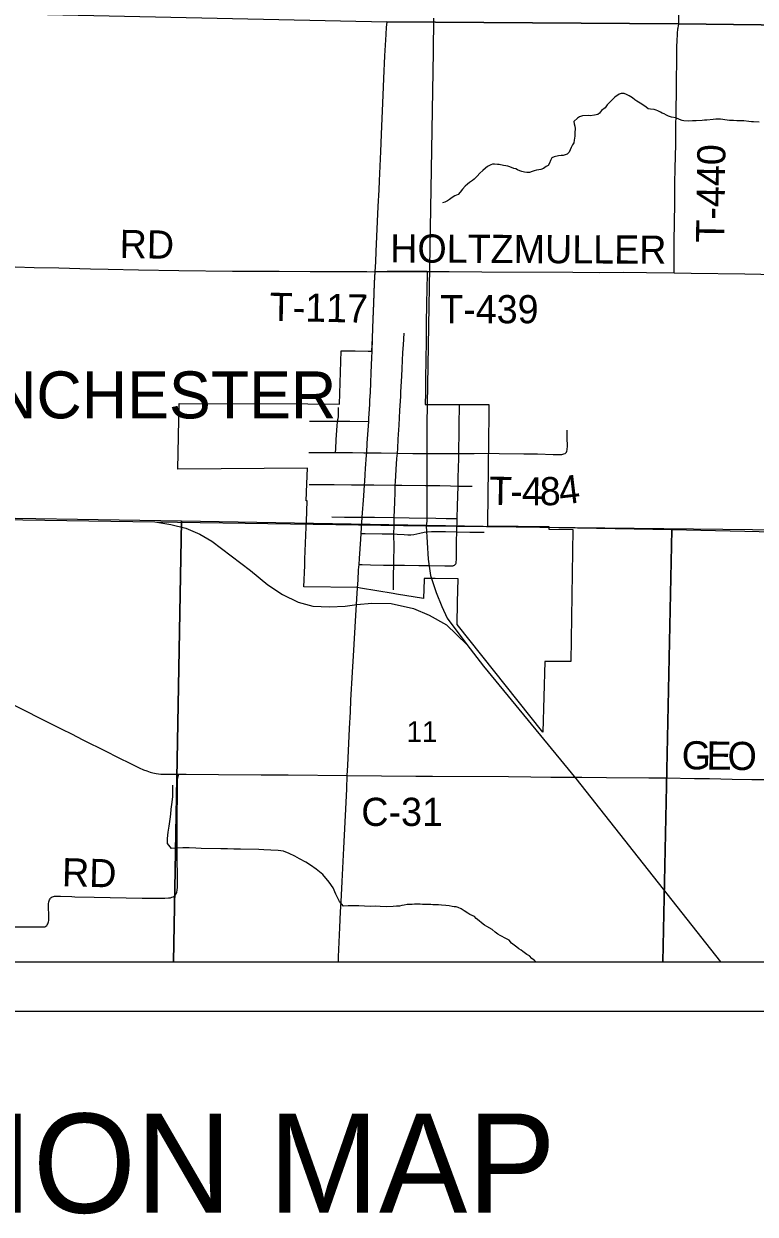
# Model space of a CAD drawing. Extents: x 0 to 1391, y -24 to 440.
# Drawn here: x 256.34 to 285.85, y 271.82 to 319.82 of the extents above; entities that cross this region are included whole.
import ezdxf

# ---------------------------------------------------------------- set-up
doc = ezdxf.new("R2010")
doc.units = 0
for name, color, linetype in [('GM_X_City_Street', 7, 'Continuous'), ('GM_X_Corporation', 7, 'Continuous'), ('GM_X_Corporation_Text', 7, 'Continuous'), ('GM_X_County_Road', 7, 'Continuous'), ('GM_X_County_Road_Text', 7, 'Continuous'), ('GM_X_Minor_River', 7, 'Continuous'), ('GM_X_Rail_Line', 7, 'Continuous'), ('GM_X_Section_Text', 7, 'Continuous'), ('GM_X_Township_Road', 7, 'Continuous'), ('GM_X_Township_Road_Text', 7, 'Continuous'), ('GM_X_US_Route', 7, 'Continuous'), ('SH_Data', 7, 'Continuous'), ('SH_Text', 7, 'Continuous')]:
    doc.layers.add(name, color=color, linetype=linetype)

msp = doc.modelspace()

# ---------------------------------------------------------------- linework, layer by layer
at = {"layer": 'GM_X_City_Street'}
for points in [[(271.278, 299.909), (271.307, 300.532), (271.324, 300.933), (271.323, 301.217), (271.331, 301.35), (271.363, 301.849), (271.393, 302.296), (271.41, 302.509), (271.424, 302.7), (271.447, 303.065), (271.482, 303.638), (271.516, 304.233), (271.546, 304.804), (271.556, 304.978), (271.592, 305.605), (271.605, 305.925), (271.638, 306.571), (271.655, 306.875), (271.68, 307.346)], [(268.92, 302.532), (268.927, 302.677), (268.945, 303.049), (268.987, 303.618), (268.999, 303.754), (269.006, 303.801), (269.014, 303.86), (269.021, 303.901), (269.03, 303.977), (269.03, 304.037), (269.036, 304.347)], [(273.825, 299.87), (273.843, 300.386), (273.861, 301.178), (273.869, 301.528), (273.878, 301.901), (273.89, 302.299), (273.892, 302.495), (273.893, 302.721), (273.904, 303.206), (273.906, 303.43), (273.909, 303.653), (273.92, 304.423)], [(267.867, 303.799), (268.155, 303.799), (268.513, 303.801), (268.887, 303.801), (269.006, 303.801), (269.491, 303.794), (270.256, 303.786)], [(267.842, 302.531), (268.539, 302.534), (268.92, 302.532), (269.601, 302.531), (270.054, 302.526), (270.175, 302.524)], [(270.175, 302.524), (270.755, 302.517), (271.41, 302.509), (272.036, 302.499), (273.279, 302.494), (273.863, 302.494), (273.892, 302.495), (274.516, 302.495), (275.088, 302.5)], [(267.854, 301.242), (268.394, 301.243), (268.859, 301.238), (269.56, 301.23), (269.933, 301.226), (270.087, 301.224)], [(270.087, 301.224), (270.461, 301.224), (271.323, 301.217), (271.591, 301.213), (272.54, 301.207), (273.128, 301.203), (273.552, 301.195), (273.861, 301.178), (274.149, 301.179), (274.311, 301.175), (274.435, 301.172)], [(268.764, 299.936), (269.282, 299.928), (269.609, 299.932), (269.997, 299.926)], [(269.997, 299.926), (270.484, 299.919), (271.278, 299.909), (271.894, 299.899), (272.963, 299.879), (273.374, 299.875), (273.825, 299.87)], [(271.255, 296.992), (271.262, 297.601), (271.269, 297.987), (271.272, 298.179), (271.276, 298.71), (271.271, 299.248), (271.283, 299.579), (271.283, 299.76), (271.278, 299.909)], [(273.723, 297.994), (273.749, 298.02), (273.767, 298.046), (273.782, 298.077), (273.79, 298.122), (273.791, 298.209), (273.803, 298.959), (273.81, 299.336), (273.825, 299.87)], [(269.948, 299.273), (270.111, 299.269), (270.804, 299.258), (271.271, 299.248), (271.405, 299.236), (271.691, 299.222), (271.832, 299.219), (271.949, 299.217), (272.07, 299.231), (272.191, 299.256), (272.318, 299.282), (272.491, 299.317), (272.631, 299.338), (272.785, 299.343), (272.994, 299.345), (273.352, 299.343), (273.81, 299.336), (274.339, 299.324), (274.791, 299.324), (274.92, 299.323)], [(269.864, 298.011), (269.992, 298.01), (270.326, 298.008), (270.858, 297.996), (271.112, 297.99), (271.269, 297.987), (271.697, 297.985), (272.28, 297.979), (272.677, 297.978), (273.327, 297.964), (273.645, 297.966), (273.673, 297.972), (273.695, 297.979), (273.723, 297.994)]]:
    msp.add_lwpolyline(points, dxfattribs=at)
at = {"layer": 'GM_X_Corporation'}
for points in [[(303.268, 375.642), (303.268, 379.55), (303.387, 396.347), (303.371, 399.65), (303.511, 418), (192, 418), (192, 321.564), (192.576, 321.541), (192.664, 321.541), (192.727, 321.547), (192.779, 321.557), (192.829, 321.575), (220.578, 320.983), (223.103, 320.888), (242.96, 320.5), (270.99, 319.899), (282.746, 319.815), (282.759, 319.815), (302.742, 319.575), (302.926, 339.542), (302.977, 347.773), (303.13, 359.466), (303.222, 366.207)], [(270.99, 319.899), (282.746, 319.815), (282.759, 319.815), (302.742, 319.575), (320.232, 319.401), (320.28, 319.374), (320.324, 319.361), (320.375, 319.355), (320.47, 319.355), (321.557, 319.363), (321.681, 319.364), (322.004, 319.36), (323.626, 319.346), (324.492, 319.344), (326.017, 319.331), (327.358, 319.321), (328, 319.315), (328, 418)], [(192, 321.564), (192, 282), (328, 282), (328, 319.315), (327.358, 319.321), (326.017, 319.331), (324.492, 319.344), (323.626, 319.346), (322.004, 319.36), (321.681, 319.364), (321.557, 319.363), (320.47, 319.355), (320.375, 319.355), (320.324, 319.361), (320.28, 319.374), (320.232, 319.401), (302.742, 319.575), (282.759, 319.815), (282.746, 319.815), (270.99, 319.899)], [(192, 321.564), (192, 282), (302.362, 282), (302.463, 287.791), (302.504, 290.987), (302.506, 291.392), (302.503, 291.694), (302.611, 309.266), (302.645, 314.81), (302.659, 314.843), (302.674, 314.915), (302.675, 315.033), (302.678, 315.834), (302.714, 317.94), (302.717, 318.152), (302.742, 319.575), (282.759, 319.815), (282.746, 319.815), (270.99, 319.899)]]:
    msp.add_lwpolyline(points, dxfattribs=at)
for points in [[(267.797, 304.491), (269.071, 304.486), (269.141, 306.637), (269.711, 306.626), (270.229, 306.615), (270.386, 306.614), (270.406, 307.138), (270.42, 307.55), (270.433, 307.921), (270.457, 308.556), (270.49, 309.369), (270.515, 309.833), (270.994, 309.841), (271.411, 309.844), (272.352, 309.84), (272.615, 309.846), (272.595, 309.015), (272.591, 308.659), (272.577, 307.594), (272.572, 307.215), (272.567, 306.836), (272.562, 306.457), (272.557, 306.079), (272.552, 305.7), (272.548, 305.321), (272.543, 304.942), (272.537, 304.472), (272.661, 304.47), (272.786, 304.47), (273.566, 304.468), (273.931, 304.467), (274.559, 304.465), (275.104, 304.463), (275.082, 302.611), (275.083, 302.511), (275.08, 302.421), (275.08, 302.396), (275.074, 301.898), (275.047, 299.686), (275.047, 299.608), (275.046, 299.573), (276.284, 299.561), (277.522, 299.549), (277.519, 299.436), (278.493, 299.426), (278.414, 294.102), (277.36, 294.099), (277.275, 291.252), (273.825, 295.598), (273.843, 296.504), (273.862, 297.437), (272.932, 297.45), (272.692, 297.453), (272.49, 297.456), (272.489, 297.433), (272.489, 297.41), (272.472, 296.644), (271.37, 296.823), (271.246, 296.843), (269.92, 297.058), (269.798, 297.084), (267.641, 297.116), (267.677, 297.973), (267.682, 298.162), (267.684, 298.228), (267.735, 299.527), (267.735, 299.585), (267.736, 299.642), (267.74, 299.755), (267.776, 300.587), (267.731, 300.588), (267.76, 301.263), (267.785, 301.908), (262.552, 301.858), (262.609, 304.509)], [(242.192, 282), (262.379, 282), (262.696, 299.764), (242.542, 300.093)], [(262.379, 282), (282.118, 282), (282.483, 299.41), (262.696, 299.764)], [(282.118, 282), (302.27, 282), (302.49, 298.953), (282.483, 299.41)]]:
    msp.add_lwpolyline(points, close=True, dxfattribs=at)
at = {"layer": 'GM_X_County_Road'}
for points in [[(255.494, 292.579), (257.869, 291.382), (258.259, 291.19), (258.724, 290.953), (259.646, 290.489), (260.121, 290.245), (260.666, 289.973), (260.992, 289.818), (261.163, 289.743), (261.304, 289.69), (261.439, 289.643), (261.541, 289.614), (261.605, 289.599), (261.685, 289.585), (261.778, 289.575), (261.868, 289.568), (261.963, 289.565), (262.075, 289.563), (262.221, 289.565), (262.584, 289.563), (262.887, 289.56), (264.192, 289.548), (265.92, 289.541), (267.001, 289.533), (269.391, 289.506)], [(269.391, 289.506), (272.16, 289.485), (272.831, 289.483), (275.901, 289.464), (276.795, 289.454), (277.603, 289.445), (278.858, 289.436), (279.852, 289.424), (281.555, 289.418), (282.251, 289.411), (283.406, 289.389), (284.003, 289.381), (284.922, 289.362), (285.718, 289.35), (286.662, 289.343)]]:
    msp.add_lwpolyline(points, dxfattribs=at)
at = {"layer": 'GM_X_Minor_River'}
for points in [[(286.015, 315.857), (285.78, 315.871), (285.697, 315.873), (285.591, 315.883), (285.394, 315.904), (285.113, 315.911), (284.969, 315.915), (284.818, 315.926), (284.621, 315.946), (284.545, 315.963), (284.447, 315.973), (284.264, 315.971), (284.15, 315.958), (283.892, 315.934), (283.808, 315.929), (283.709, 315.916), (283.466, 315.907), (283.321, 315.903), (283.154, 315.9), (282.972, 315.912), (282.897, 315.922), (282.791, 315.955), (282.641, 316.027), (282.475, 316.054), (282.347, 316.095), (282.265, 316.135), (282.182, 316.183), (282.1, 316.223), (282.025, 316.256), (281.927, 316.311), (281.852, 316.336), (281.769, 316.361), (281.625, 316.372), (281.527, 316.397), (281.453, 316.46), (281.282, 316.586), (281.207, 316.626), (281.079, 316.697), (280.99, 316.76), (280.893, 316.831), (280.766, 316.918), (280.661, 316.974), (280.563, 317.007), (280.442, 317.01), (280.358, 316.982), (280.188, 316.857), (280.032, 316.717), (279.962, 316.635), (279.876, 316.553), (279.79, 316.434), (279.65, 316.324), (279.572, 316.219), (279.494, 316.168), (279.365, 316.141), (279.197, 316.115), (279.113, 316.117), (278.885, 316.108), (278.755, 316.066), (278.678, 316.014), (278.538, 315.874), (278.551, 315.79), (278.571, 315.698), (278.584, 315.599), (278.572, 315.417), (278.576, 315.288), (278.549, 315.121), (278.531, 315.015), (278.476, 314.933), (278.428, 314.828), (278.347, 314.648), (278.261, 314.567), (278.177, 314.531), (278.101, 314.51), (278.025, 314.504), (277.91, 314.5), (277.735, 314.459), (277.643, 314.415), (277.587, 314.303), (277.554, 314.205), (277.498, 314.108), (277.421, 314.064), (277.313, 313.991), (277.198, 313.941), (277.114, 313.935), (277.03, 313.914), (276.931, 313.887), (276.846, 313.858), (276.739, 313.823), (276.641, 313.826), (276.535, 313.836), (276.437, 313.861), (276.354, 313.886), (276.264, 313.934), (276.189, 313.966)], [(276.189, 313.966), (276.113, 313.991), (275.955, 314.048), (275.873, 314.073), (275.79, 314.09), (275.691, 314.108), (275.525, 314.143), (275.45, 314.152), (275.328, 314.163), (275.252, 314.165), (275.176, 314.136), (275.052, 314.064), (274.967, 313.997), (274.866, 313.909), (274.742, 313.791), (274.633, 313.679), (274.516, 313.561), (274.438, 313.495), (274.322, 313.421), (274.237, 313.355), (274.144, 313.274), (274.035, 313.155), (273.948, 313.036), (273.862, 312.94), (273.732, 312.882), (273.624, 312.817), (273.515, 312.736), (273.43, 312.677), (273.33, 312.634), (273.231, 312.599)], [(271.375, 284.245), (271.243, 284.23), (270.984, 284.212), (270.711, 284.232), (270.514, 284.235), (270.317, 284.231), (270.081, 284.235), (269.861, 284.246), (269.618, 284.25), (269.429, 284.246), (269.239, 284.234), (269.075, 284.427), (268.935, 284.718), (268.818, 284.978), (268.663, 285.201), (268.41, 285.517), (268.14, 285.727), (267.908, 285.898), (267.713, 286.015), (267.464, 286.148), (267.269, 286.258), (267.043, 286.368), (266.817, 286.456), (266.605, 286.49), (266.301, 286.495), (266.02, 286.507), (265.823, 286.518), (265.079, 286.531), (264.806, 286.535), (264.556, 286.555), (264.29, 286.552), (263.501, 286.565), (263.273, 286.584), (263.015, 286.588), (262.749, 286.585), (262.499, 286.574), (262.294, 286.57), (262.137, 286.763), (262.133, 286.968), (262.168, 287.226), (262.21, 287.461), (262.245, 287.749), (262.264, 287.954), (262.283, 288.151), (262.325, 288.431), (262.345, 288.659), (262.356, 288.917), (262.345, 289.115)], [(276.992, 282), (276.945, 282.045), (276.833, 282.131), (276.737, 282.24), (276.632, 282.296), (276.476, 282.413), (276.401, 282.469), (276.319, 282.524), (276.237, 282.587), (276.014, 282.752), (275.918, 282.868), (275.82, 282.916), (275.558, 283.06), (275.461, 283.108), (275.364, 283.194), (275.238, 283.296), (275.021, 283.415), (274.931, 283.478), (274.805, 283.565), (274.708, 283.651), (274.597, 283.745), (274.53, 283.822), (274.433, 283.863), (274.335, 283.903), (274.26, 283.958), (274.111, 284.053), (273.992, 284.132), (273.864, 284.189), (273.789, 284.213), (273.698, 284.216), (273.622, 284.225), (273.501, 284.251), (273.365, 284.262), (273.198, 284.282), (273.077, 284.292), (272.849, 284.298), (272.758, 284.301), (272.432, 284.309), (272.334, 284.319), (272.182, 284.323), (272.098, 284.317), (272.007, 284.312), (271.81, 284.302), (271.687, 284.282), (271.589, 284.27), (271.497, 284.244), (271.375, 284.245)]]:
    msp.add_lwpolyline(points, dxfattribs=at)
at = {"layer": 'GM_X_Rail_Line'}
msp.add_line((261.625, 299.739), (272.571, 299.576), dxfattribs=at)
for points in [[(272.865, 320.047), (272.85, 318.696), (272.598, 303.67), (272.597, 299.77), (272.571, 299.576)], [(192, 303.419), (194.214, 302.463), (195.22, 302.051), (196.525, 301.61), (197.947, 301.277), (199.299, 301.051), (199.919, 301.02), (201.585, 300.902), (205.579, 300.75), (223.288, 300.473), (239.448, 300.051), (255.408, 299.837), (261.625, 299.739)], [(261.625, 299.739), (262.264, 299.627), (262.88, 299.484), (263.442, 299.239), (263.931, 298.964), (264.311, 298.657), (265.487, 297.774), (266.183, 297.192), (266.78, 296.801), (267.407, 296.499), (268, 296.342), (268.67, 296.303), (269.299, 296.335), (269.777, 296.406), (270.379, 296.46), (271.16, 296.441), (272.064, 296.245), (272.701, 295.98), (273.397, 295.584), (274.216, 294.793)], [(272.571, 299.576), (275.01, 299.553), (289.325, 299.383), (306.874, 298.762), (316.291, 298.625), (324.811, 298.433), (325.847, 298.317), (326.715, 298.164), (327.827, 297.823), (328, 297.733)], [(272.571, 299.576), (272.653, 298.231), (272.752, 297.573), (272.975, 296.889), (273.207, 296.328), (273.415, 295.853), (274.216, 294.793)], [(274.216, 294.793), (274.892, 293.92), (278.61, 289.387), (284.445, 282)]]:
    msp.add_lwpolyline(points, dxfattribs=at)
at = {"layer": 'GM_X_Township_Road'}
msp.add_line((282.764, 319.805), (283.169, 339.835), dxfattribs=at)
for points in [[(282.576, 309.777), (282.577, 309.865), (282.578, 310.158), (282.58, 310.668), (282.581, 310.941), (282.598, 311.899), (282.605, 312.482), (282.611, 312.892), (282.613, 313.377), (282.625, 313.998), (282.641, 314.955), (282.646, 315.502), (282.66, 316.371), (282.675, 317.079), (282.676, 317.552), (282.683, 318.322), (282.684, 318.611), (282.686, 318.869), (282.7, 319.175), (282.709, 319.356), (282.711, 319.429), (282.716, 319.49), (282.724, 319.556), (282.732, 319.618), (282.74, 319.663), (282.751, 319.735), (282.764, 319.805)], [(255.985, 310.016), (256.755, 309.998), (257.75, 309.976), (259.029, 309.945), (259.738, 309.929), (260.967, 309.896), (262.595, 309.866), (264.757, 309.846), (266.647, 309.842), (267.889, 309.835), (269.132, 309.836), (270.183, 309.83), (270.52, 309.822)], [(270.52, 309.822), (270.999, 309.83), (271.416, 309.833), (272.357, 309.829), (272.626, 309.835)], [(272.626, 309.835), (272.974, 309.833), (273.496, 309.829), (274.813, 309.821), (278.49, 309.803), (279.585, 309.798), (280.528, 309.8), (281.46, 309.795), (282.576, 309.777), (283.27, 309.766), (285.437, 309.736), (286.727, 309.709), (287.336, 309.695), (288.379, 309.664), (289.062, 309.644), (289.509, 309.631), (290.342, 309.618), (290.959, 309.608)], [(275.088, 302.5), (275.513, 302.493), (276.52, 302.48), (277.067, 302.473), (277.701, 302.456), (277.875, 302.451), (277.974, 302.45), (278.045, 302.453), (278.091, 302.462), (278.133, 302.473), (278.177, 302.497), (278.206, 302.524), (278.23, 302.551), (278.252, 302.593), (278.262, 302.637), (278.267, 302.685), (278.274, 302.768), (278.269, 303.152), (278.267, 303.434)], [(255.809, 283.407), (256.9, 283.402), (257.028, 283.4), (257.135, 283.404), (257.19, 283.411), (257.232, 283.429), (257.263, 283.457), (257.286, 283.484), (257.309, 283.524), (257.326, 283.566), (257.339, 283.614), (257.345, 283.66), (257.351, 283.723), (257.346, 283.859), (257.331, 284.208), (257.333, 284.333), (257.345, 284.408), (257.357, 284.454), (257.375, 284.498), (257.396, 284.531), (257.42, 284.559), (257.448, 284.586), (257.486, 284.61), (257.534, 284.63), (257.582, 284.639), (257.622, 284.645), (257.669, 284.647), (257.738, 284.649), (257.819, 284.644), (258.279, 284.623), (258.403, 284.62), (259.173, 284.601), (261.111, 284.561), (261.458, 284.557), (262.032, 284.557), (262.18, 284.57), (262.254, 284.581), (262.313, 284.597), (262.368, 284.618), (262.41, 284.643), (262.446, 284.675), (262.476, 284.72), (262.502, 284.765), (262.515, 284.81), (262.529, 284.884), (262.537, 285.009), (262.536, 285.196), (262.523, 286.389), (262.526, 286.699), (262.53, 287.122), (262.529, 288.103), (262.533, 288.538), (262.539, 289.271), (262.546, 289.344), (262.551, 289.406), (262.563, 289.46), (262.574, 289.515), (262.584, 289.563)]]:
    msp.add_lwpolyline(points, dxfattribs=at)
at = {"layer": 'GM_X_US_Route'}
for points in [[(270.771, 315.354), (270.772, 315.375), (270.836, 316.94), (270.871, 317.61), (270.912, 318.529), (270.959, 319.386), (270.978, 319.691), (270.994, 319.888)], [(270.52, 309.822), (270.539, 310.221), (270.562, 310.643), (270.641, 312.456), (270.672, 313.127), (270.693, 313.487), (270.739, 314.667), (270.771, 315.354)], [(270.391, 306.604), (270.411, 307.127), (270.425, 307.54), (270.438, 307.91), (270.461, 308.545), (270.495, 309.358), (270.52, 309.822)], [(270.307, 304.645), (270.323, 304.948), (270.344, 305.346), (270.36, 305.743), (270.383, 306.368), (270.391, 306.604)], [(270.11, 301.645), (270.124, 301.885), (270.168, 302.429), (270.175, 302.524), (270.198, 302.905), (270.256, 303.786), (270.264, 303.924), (270.297, 304.462), (270.307, 304.645)], [(269.997, 299.926), (270.059, 300.789), (270.087, 301.224), (270.093, 301.365), (270.11, 301.645)], [(269.803, 297.082), (269.823, 297.385), (269.849, 297.806), (269.864, 298.011), (269.878, 298.257), (269.932, 299.037), (269.948, 299.273), (269.997, 299.926)], [(269.03, 282), (269.038, 282.199), (269.089, 283.378), (269.121, 284.011), (269.146, 284.42), (269.186, 285.24), (269.215, 285.773), (269.251, 286.58), (269.341, 288.417), (269.366, 288.976), (269.391, 289.506), (269.41, 289.913), (269.481, 291.404), (269.518, 292.074), (269.538, 292.546), (269.598, 293.676), (269.638, 294.334), (269.737, 295.96), (269.803, 297.082)]]:
    msp.add_lwpolyline(points, dxfattribs=at)
at = {"layer": 'SH_Data'}
for p, q in [((192, 282), (328, 282)), ((190, 280), (330, 280)), ((190, 280), (330, 280))]:
    msp.add_line(p, q, dxfattribs=at)

# ---------------------------------------------------------------- texts
at = {"layer": 'GM_X_Corporation_Text'}
msp.add_text('WEST MANCHESTER', height=1.89394, rotation=0, dxfattribs=at).set_placement((243.198, 303.909))
at = {"layer": 'GM_X_County_Road_Text'}
for s, height, rotation, p in [('G', 1.136, 359.2241, (282.878, 289.762)), ('E', 1.136, 359.2292, (283.878, 289.749)), ('O', 1.136, 359.2241, (284.728, 289.737)), ('C-31', 1.1364, 0, (269.956, 287.474))]:
    msp.add_text(s, height=height, rotation=rotation, dxfattribs=at).set_placement(p)
at = {"layer": 'GM_X_Section_Text'}
msp.add_text('11', height=0.8371, rotation=0, dxfattribs=at).set_placement((271.781, 290.858))
at = {"layer": 'GM_X_Township_Road_Text'}
for s, height, rotation, p in [('T-440', 1.1364, 89.1577, (284.595, 310.986)), ('RD', 1.1364, 359.0128, (260.197, 310.379)), ('HOLTZMULLER', 1.13636, 359.7223, (271.12, 310.196)), ('T-117', 1.1364, 358.8762, (266.25, 307.843)), ('T-439', 1.1364, 0, (273.139, 307.743)), ('T', 1.136, 359.0186, (275.105, 300.426)), ('4', 1.136, 359.5468, (276.433, 300.405)), ('8', 1.136, 1.1771, (277.168, 300.399)), ('4', 1.136, 6.7638, (277.988, 300.422)), ('-', 1.136, 359.1382, (275.957, 300.412)), ('RD', 1.1364, 358.5194, (257.867, 285.045))]:
    msp.add_text(s, height=height, rotation=rotation, dxfattribs=at).set_placement(p)
at = {"layer": 'SH_Text'}
msp.add_text('LOCATION MAP', height=4, dxfattribs=at).set_placement((237.383, 271.875))

doc.saveas('drawing.dxf')
